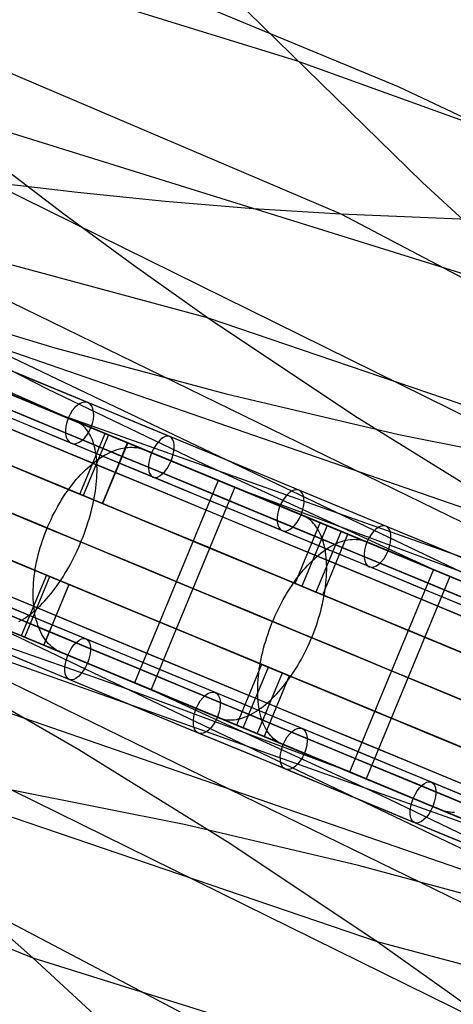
# Model space of a CAD drawing. Extents: x -3378 to 3007, y -425 to 173.
# Tile 260 of 396: x 668 to 727, y -177 to -42. Entities that reach past the tile are written whole.
import ezdxf

# ---------------------------------------------------------------- set-up
doc = ezdxf.new("R2010")
doc.units = 0
doc.layers.add('PREDEFINITO', color=7, linetype='CONTINUOUS')

msp = doc.modelspace()

# ---------------------------------------------------------------- linework, layer by layer
at = {"layer": 'PREDEFINITO'}
for p, q in [((722.85, -64.75, 1967.93), (664.36, -7.64, 2004.47)), ((522.87, -30.26, 2531.2), (676.66, -98.03, 2909.97)), ((630.1, -34.37, 2250.04), (711.66, -69.08, 2454.43)), ((705.56, -48.11, 1978.64), (662.63, -34.84, 1877.89)), ((678.9, -34.79, 2230.52), (719.51, -51.63, 2332.1)), ((693.36, -83.29, 1736.28), (544.81, -43.41, 1399.88)), ((747.36, -63.16, 2079.86), (705.56, -48.11, 1978.64)), ((719.51, -51.63, 2332.1), (759.71, -70.54, 2433.32)), ((740.56, -81.05, 1957.53), (654.65, -54.31, 1755.61)), ((615.8, -56.51, 2492.79), (774.74, -133.9, 2890.64)), ((673.69, -69.11, 1745.69), (664.08, -61.78, 1750.57)), ((663.52, -64.67, 2474.07), (743.45, -104.04, 2675.68)), ((663.52, -64.67, 2474.07), (675.54, -66.11, 2469.28)), ((740.56, -81.05, 1957.53), (722.85, -64.75, 1967.93)), ((675.54, -66.11, 2469.28), (687.57, -67.32, 2464.42)), ((687.57, -67.32, 2464.42), (699.62, -68.31, 2459.48)), ((699.62, -68.31, 2459.48), (711.66, -69.08, 2454.43)), ((683.45, -76.29, 1740.94), (673.69, -69.11, 1745.69)), ((711.66, -69.08, 2454.43), (791.32, -110.92, 2656.35)), ((711.66, -69.08, 2454.43), (735.71, -70.08, 2444.04)), ((693.36, -83.29, 1736.28), (683.45, -76.29, 1740.94)), ((649.22, -80.46, 2712.14), (748.33, -127.72, 2956.61)), ((649.22, -80.46, 2712.14), (672.47, -87.41, 2702.93)), ((817.24, -139.95, 1919.18), (650.12, -82.28, 1521.33)), ((671.47, -93.06, 1511.51), (650.12, -82.28, 1521.33)), ((777.72, -111.97, 1937.89), (693.36, -83.29, 1736.28)), ((713.58, -96.78, 1727.15), (693.36, -83.29, 1736.28)), ((672.47, -87.41, 2702.93), (695.94, -93.72, 2693.86)), ((665.19, -93.28, 2901.26), (677.43, -98.35, 2910.55)), ((671.16, -95.75, 1453.23), (666.92, -94, 1462.11)), ((680.23, -99.51, 1459.39), (666.97, -94.02, 1451.9)), ((692.99, -103.41, 1501.65), (671.47, -93.06, 1511.51)), ((695.94, -93.72, 2693.86), (719.61, -99.28, 2684.82)), ((776.67, -133.25, 1699.82), (673.17, -96.58, 1455.36)), ((675.41, -97.51, 1444.35), (673.71, -96.81, 1447.9)), ((734.26, -109.59, 1718.11), (713.58, -96.78, 1727.15)), ((675.62, -97.61, 1443.89), (675.41, -97.51, 1444.35)), ((675.83, -97.73, 1443.43), (675.62, -97.61, 1443.89)), ((676.04, -97.86, 1442.97), (675.83, -97.73, 1443.43)), ((676.23, -98.01, 1442.51), (676.04, -97.86, 1442.97)), ((676.42, -98.17, 1442.06), (676.23, -98.01, 1442.51)), ((676.59, -98.35, 1441.61), (676.42, -98.17, 1442.06)), ((676.76, -98.55, 1441.16), (676.59, -98.35, 1441.61)), ((677.43, -98.35, 2910.55), (689.85, -103.5, 2919.55)), ((675.9, -107.46, 2918.27), (679.34, -99.14, 2918.27)), ((679.81, -99.33, 1458.15), (676.36, -107.65, 1458.15)), ((676.93, -98.76, 1440.71), (676.76, -98.55, 1441.16)), ((677.08, -98.98, 1440.27), (676.93, -98.76, 1440.71)), ((677.22, -99.22, 1439.84), (677.08, -98.98, 1440.27)), ((677.36, -99.48, 1439.41), (677.22, -99.22, 1439.84)), ((677.48, -99.75, 1438.98), (677.36, -99.48, 1439.41)), ((677.6, -100.03, 1438.56), (677.48, -99.75, 1438.98)), ((693.33, -104.93, 1467.2), (680.23, -99.51, 1459.39)), ((719.61, -99.28, 2684.82), (743.45, -104.04, 2675.68)), ((677.71, -100.32, 1438.15), (677.6, -100.03, 1438.56)), ((677.81, -100.63, 1437.75), (677.71, -100.32, 1438.15)), ((677.89, -100.96, 1437.35), (677.81, -100.63, 1437.75)), ((677.97, -101.29, 1436.97), (677.89, -100.96, 1437.35)), ((678.98, -108.73, 1452.86), (682.42, -100.42, 1452.86)), ((682.44, -100.42, 2913.29), (678.99, -108.74, 2913.29)), ((681.51, -101.2, 2931.59), (681.82, -101.13, 2931.18)), ((681.82, -101.13, 2931.18), (682.14, -101.08, 2930.77)), ((682.14, -101.08, 2930.77), (682.44, -101.04, 2930.36)), ((682.44, -101.04, 2930.36), (682.75, -101.02, 2929.94)), ((682.75, -101.02, 2929.94), (683.05, -101.02, 2929.51)), ((683.05, -101.02, 2929.51), (683.34, -101.04, 2929.09)), ((683.34, -101.04, 2929.09), (683.63, -101.07, 2928.66)), ((683.63, -101.07, 2928.66), (683.91, -101.12, 2928.23)), ((683.91, -101.12, 2928.23), (684.19, -101.19, 2927.8)), ((678.04, -101.64, 1436.59), (677.97, -101.29, 1436.97)), ((678.1, -102, 1436.22), (678.04, -101.64, 1436.59)), ((678.15, -102.37, 1435.86), (678.1, -102, 1436.22)), ((678.19, -102.75, 1435.51), (678.15, -102.37, 1435.86)), ((678.58, -102.55, 2934.93), (678.91, -102.33, 2934.59)), ((678.91, -102.33, 2934.59), (679.24, -102.13, 2934.24)), ((679.24, -102.13, 2934.24), (679.57, -101.95, 2933.88)), ((679.57, -101.95, 2933.88), (679.9, -101.79, 2933.52)), ((679.9, -101.79, 2933.52), (680.22, -101.63, 2933.15)), ((680.22, -101.63, 2933.15), (680.55, -101.5, 2932.77)), ((680.55, -101.5, 2932.77), (680.87, -101.38, 2932.38)), ((680.87, -101.38, 2932.38), (681.19, -101.28, 2931.99)), ((681.19, -101.28, 2931.99), (681.51, -101.2, 2931.59)), ((684.19, -101.19, 2927.8), (684.46, -101.27, 2927.36)), ((684.46, -101.27, 2927.36), (684.73, -101.37, 2926.93)), ((684.73, -101.37, 2926.93), (686.75, -102.21, 2923.58)), ((676.96, -103.83, 2936.47), (677.28, -103.55, 2936.18)), ((677.28, -103.55, 2936.18), (677.6, -103.28, 2935.89)), ((677.6, -103.28, 2935.89), (677.93, -103.02, 2935.58)), ((677.93, -103.02, 2935.58), (678.26, -102.77, 2935.26)), ((678.21, -103.14, 1435.17), (678.19, -102.75, 1435.51)), ((678.23, -103.54, 1434.84), (678.21, -103.14, 1435.17)), ((678.24, -103.95, 1434.53), (678.23, -103.54, 1434.84)), ((678.26, -102.77, 2935.26), (678.58, -102.55, 2934.93)), ((689.79, -103.47, 2918.56), (694.84, -105.56, 2910.19)), ((689.85, -103.5, 2919.55), (702.45, -108.71, 2928.25)), ((724.24, -117.74, 1487.25), (692.99, -103.41, 1501.65)), ((675.39, -105.46, 2937.73), (675.7, -105.11, 2937.5)), ((675.7, -105.11, 2937.5), (676.01, -104.77, 2937.26)), ((676.01, -104.77, 2937.26), (676.32, -104.45, 2937.01)), ((676.32, -104.45, 2937.01), (676.64, -104.13, 2936.75)), ((676.64, -104.13, 2936.75), (676.96, -103.83, 2936.47)), ((678.2, -105.23, 1433.65), (678.22, -104.79, 1433.93)), ((678.22, -104.79, 1433.93), (678.24, -104.36, 1434.22)), ((678.24, -104.36, 1434.22), (678.24, -103.95, 1434.53)), ((706.27, -110.3, 1475.3), (693.33, -104.93, 1467.2)), ((674.5, -106.58, 2938.34), (674.79, -106.2, 2938.15)), ((674.79, -106.2, 2938.15), (675.09, -105.82, 2937.95)), ((675.09, -105.82, 2937.95), (675.39, -105.46, 2937.73)), ((678.07, -106.57, 1432.88), (678.12, -106.12, 1433.13)), ((678.12, -106.12, 1433.13), (678.17, -105.67, 1433.38)), ((678.17, -105.67, 1433.38), (678.2, -105.23, 1433.65)), ((694.84, -105.56, 2910.19), (683.36, -133.28, 2910.19)), ((697.12, -106.5, 1480.08), (685.64, -134.22, 1480.08)), ((701.77, -108.43, 1471.44), (697.12, -106.5, 1480.08)), ((673.39, -108.22, 2938.95), (673.66, -107.79, 2938.82)), ((673.66, -107.79, 2938.82), (673.93, -107.38, 2938.67)), ((673.93, -107.38, 2938.67), (674.22, -106.98, 2938.51)), ((674.22, -106.98, 2938.51), (674.5, -106.58, 2938.34)), ((678.99, -108.74, 2913.29), (675.9, -107.46, 2918.27)), ((676.36, -107.65, 1458.15), (678.98, -108.73, 1452.86)), ((677.85, -107.97, 1432.24), (677.93, -107.5, 1432.44)), ((677.93, -107.5, 1432.44), (678.01, -107.03, 1432.66)), ((678.01, -107.03, 1432.66), (678.07, -106.57, 1432.88)), ((697.26, -106.57, 2924.72), (729.49, -118.53, 2910.31)), ((672.63, -109.53, 2939.26), (672.87, -109.08, 2939.17)), ((672.87, -109.08, 2939.17), (673.13, -108.65, 2939.07)), ((673.13, -108.65, 2939.07), (673.39, -108.22, 2938.95)), ((677.54, -109.4, 1431.73), (677.66, -108.92, 1431.89)), ((677.66, -108.92, 1431.89), (677.76, -108.44, 1432.06)), ((677.76, -108.44, 1432.06), (677.85, -107.97, 1432.24)), ((702.45, -108.71, 2928.25), (715.23, -114.01, 2936.66)), ((671.93, -110.91, 2939.44), (672.15, -110.44, 2939.39)), ((672.15, -110.44, 2939.39), (672.39, -109.98, 2939.34)), ((672.39, -109.98, 2939.34), (672.63, -109.53, 2939.26)), ((677.15, -110.86, 1431.36), (677.29, -110.37, 1431.47)), ((677.29, -110.37, 1431.47), (677.42, -109.89, 1431.59)), ((677.42, -109.89, 1431.59), (677.54, -109.4, 1431.73)), ((706.42, -110.36, 1462.8), (704.56, -109.59, 1466.25)), ((719.05, -115.59, 1483.71), (706.27, -110.3, 1475.3)), ((706.66, -110.47, 1462.35), (706.42, -110.36, 1462.8)), ((706.89, -110.59, 1461.9), (706.66, -110.47, 1462.35)), ((671.31, -112.33, 2939.48), (671.51, -111.85, 2939.48)), ((671.51, -111.85, 2939.48), (671.71, -111.38, 2939.47)), ((671.71, -111.38, 2939.47), (671.93, -110.91, 2939.44)), ((676.68, -112.32, 1431.12), (676.84, -111.83, 1431.18)), ((676.84, -111.83, 1431.18), (677, -111.34, 1431.26)), ((677, -111.34, 1431.26), (677.15, -110.86, 1431.36)), ((705.39, -119.67, 2938.58), (708.84, -111.36, 2938.58)), ((709.77, -111.74, 1476.56), (706.32, -120.06, 1476.56)), ((707.12, -110.73, 1461.46), (706.89, -110.59, 1461.9)), ((707.33, -110.89, 1461.01), (707.12, -110.73, 1461.46)), ((707.54, -111.06, 1460.57), (707.33, -110.89, 1461.01)), ((707.74, -111.25, 1460.13), (707.54, -111.06, 1460.57)), ((707.93, -111.45, 1459.7), (707.74, -111.25, 1460.13)), ((708.11, -111.67, 1459.26), (707.93, -111.45, 1459.7)), ((708.28, -111.91, 1458.84), (708.11, -111.67, 1459.26)), ((708.45, -112.16, 1458.41), (708.28, -111.91, 1458.84)), ((592.78, -112.07, 2492.79), (759.9, -169.74, 2890.64)), ((670.94, -113.3, 2939.44), (671.12, -112.81, 2939.47)), ((671.12, -112.81, 2939.47), (671.31, -112.33, 2939.48)), ((676.32, -113.29, 1431.04), (676.5, -112.8, 1431.07)), ((676.5, -112.8, 1431.07), (676.68, -112.32, 1431.12)), ((711.69, -112.54, 2933.44), (708.25, -120.86, 2933.44)), ((708.6, -112.42, 1457.99), (708.45, -112.16, 1458.41)), ((708.75, -112.7, 1457.58), (708.6, -112.42, 1457.99)), ((708.89, -112.99, 1457.18), (708.75, -112.7, 1457.58)), ((709.01, -113.29, 1456.78), (708.89, -112.99, 1457.18)), ((709.18, -121.24, 1471.42), (712.62, -112.93, 1471.42)), ((670.46, -114.76, 2939.26), (670.61, -114.27, 2939.34)), ((670.61, -114.27, 2939.34), (670.77, -113.78, 2939.39)), ((670.77, -113.78, 2939.39), (670.94, -113.3, 2939.44)), ((675.73, -114.72, 1431.04), (675.93, -114.25, 1431.02)), ((675.93, -114.25, 1431.02), (676.13, -113.77, 1431.02)), ((676.13, -113.77, 1431.02), (676.32, -113.29, 1431.04)), ((709.13, -113.61, 1456.38), (709.01, -113.29, 1456.78)), ((709.23, -113.94, 1456), (709.13, -113.61, 1456.38)), ((709.33, -114.28, 1455.62), (709.23, -113.94, 1456)), ((709.42, -114.63, 1455.25), (709.33, -114.28, 1455.62)), ((710.21, -114.64, 2954.38), (710.52, -114.47, 2954)), ((710.52, -114.47, 2954), (710.83, -114.31, 2953.62)), ((710.83, -114.31, 2953.62), (711.14, -114.17, 2953.22)), ((711.14, -114.17, 2953.22), (711.44, -114.04, 2952.82)), ((711.44, -114.04, 2952.82), (711.74, -113.94, 2952.42)), ((711.74, -113.94, 2952.42), (712.04, -113.84, 2952.01)), ((712.04, -113.84, 2952.01), (712.34, -113.77, 2951.59)), ((712.34, -113.77, 2951.59), (712.63, -113.71, 2951.16)), ((712.63, -113.71, 2951.16), (712.92, -113.66, 2950.74)), ((712.92, -113.66, 2950.74), (713.2, -113.64, 2950.3)), ((713.2, -113.64, 2950.3), (713.48, -113.63, 2949.87)), ((713.48, -113.63, 2949.87), (713.75, -113.64, 2949.43)), ((713.75, -113.64, 2949.43), (714.02, -113.66, 2948.99)), ((714.02, -113.66, 2948.99), (714.29, -113.7, 2948.54)), ((714.29, -113.7, 2948.54), (714.54, -113.76, 2948.1)), ((714.54, -113.76, 2948.1), (714.79, -113.84, 2947.65)), ((714.79, -113.84, 2947.65), (715.04, -113.93, 2947.2)), ((715.04, -113.93, 2947.2), (716.9, -114.7, 2943.75)), ((715.23, -114.01, 2936.66), (728.17, -119.37, 2944.77)), ((670.07, -116.23, 2938.95), (670.19, -115.74, 2939.07)), ((670.19, -115.74, 2939.07), (670.32, -115.25, 2939.17)), ((670.32, -115.25, 2939.17), (670.46, -114.76, 2939.26)), ((675.07, -116.12, 1431.18), (675.29, -115.66, 1431.12)), ((675.29, -115.66, 1431.12), (675.51, -115.19, 1431.07)), ((675.51, -115.19, 1431.07), (675.73, -114.72, 1431.04)), ((708.34, -116.01, 2956.44), (708.65, -115.74, 2956.12)), ((708.65, -115.74, 2956.12), (708.96, -115.49, 2955.8)), ((708.96, -115.49, 2955.8), (709.28, -115.26, 2955.46)), ((709.28, -115.26, 2955.46), (709.59, -115.04, 2955.11)), ((709.49, -115, 1454.9), (709.42, -114.63, 1455.25)), ((709.56, -115.37, 1454.55), (709.49, -115, 1454.9)), ((709.61, -115.76, 1454.21), (709.56, -115.37, 1454.55)), ((709.59, -115.04, 2955.11), (709.9, -114.83, 2954.75)), ((709.65, -116.16, 1453.88), (709.61, -115.76, 1454.21)), ((709.9, -114.83, 2954.75), (710.21, -114.64, 2954.38)), ((731.65, -120.81, 1492.42), (719.05, -115.59, 1483.71)), ((719.69, -115.85, 2938.56), (724.35, -117.78, 2929.93)), ((669.78, -117.69, 2938.51), (669.86, -117.21, 2938.67)), ((669.86, -117.21, 2938.67), (669.96, -116.72, 2938.82)), ((669.96, -116.72, 2938.82), (670.07, -116.23, 2938.95)), ((674.35, -117.47, 1431.47), (674.6, -117.02, 1431.36)), ((674.6, -117.02, 1431.36), (674.84, -116.57, 1431.26)), ((674.84, -116.57, 1431.26), (675.07, -116.12, 1431.18)), ((706.81, -117.53, 2957.87), (707.11, -117.2, 2957.61)), ((707.11, -117.2, 2957.61), (707.42, -116.88, 2957.33)), ((707.42, -116.88, 2957.33), (707.72, -116.58, 2957.05)), ((707.72, -116.58, 2957.05), (708.03, -116.29, 2956.75)), ((708.03, -116.29, 2956.75), (708.34, -116.01, 2956.44)), ((709.69, -116.57, 1453.56), (709.65, -116.16, 1453.88)), ((709.71, -116.98, 1453.25), (709.69, -116.57, 1453.56)), ((709.72, -117.41, 1452.95), (709.71, -116.98, 1453.25)), ((794.22, -195.51, 1919.18), (635.28, -118.12, 1521.33)), ((671.31, -118.54, 2918.27), (667.86, -126.86, 2918.27)), ((669.58, -119.13, 2937.95), (669.64, -118.65, 2938.15)), ((669.64, -118.65, 2938.15), (669.7, -118.17, 2938.34)), ((669.7, -118.17, 2938.34), (669.78, -117.69, 2938.51)), ((674.4, -119.82, 2913.29), (671.31, -118.54, 2918.27)), ((673.58, -118.75, 1431.89), (673.84, -118.33, 1431.73)), ((673.84, -118.33, 1431.73), (674.1, -117.9, 1431.59)), ((674.1, -117.9, 1431.59), (674.35, -117.47, 1431.47)), ((705.64, -118.97, 2958.78), (705.93, -118.6, 2958.57)), ((705.93, -118.6, 2958.57), (706.22, -118.23, 2958.35)), ((706.22, -118.23, 2958.35), (706.51, -117.88, 2958.11)), ((706.51, -117.88, 2958.11), (706.81, -117.53, 2957.87)), ((709.69, -118.72, 1452.13), (709.71, -118.28, 1452.39)), ((709.71, -118.28, 1452.39), (709.72, -117.84, 1452.67)), ((709.72, -117.84, 1452.67), (709.72, -117.41, 1452.95)), ((724.35, -117.78, 2929.93), (712.87, -145.5, 2929.93)), ((633.35, -118.77, 2712.14), (736.85, -155.44, 2956.61)), ((668.33, -127.05, 1458.15), (671.77, -118.74, 1458.15)), ((669.51, -120.06, 2937.5), (669.54, -119.6, 2937.73)), ((669.54, -119.6, 2937.73), (669.58, -119.13, 2937.95)), ((674.39, -119.82, 1452.86), (670.94, -128.13, 1452.86)), ((670.96, -128.14, 2913.29), (674.4, -119.82, 2913.29)), ((671.77, -118.74, 1458.15), (674.39, -119.82, 1452.86)), ((672.5, -120.33, 1432.66), (672.77, -119.95, 1432.44)), ((672.77, -119.95, 1432.44), (673.05, -119.56, 1432.24)), ((673.05, -119.56, 1432.24), (673.32, -119.16, 1432.06)), ((673.32, -119.16, 1432.06), (673.58, -118.75, 1431.89)), ((704.81, -120.17, 2959.32), (705.08, -119.76, 2959.15)), ((705.08, -119.76, 2959.15), (705.36, -119.36, 2958.97)), ((705.36, -119.36, 2958.97), (705.64, -118.97, 2958.78)), ((708.25, -120.86, 2933.44), (705.39, -119.67, 2938.58)), ((709.56, -120.1, 1451.43), (709.62, -119.64, 1451.65)), ((709.62, -119.64, 1451.65), (709.66, -119.18, 1451.89)), ((709.66, -119.18, 1451.89), (709.69, -118.72, 1452.13)), ((726.62, -118.72, 1499.81), (715.14, -146.44, 1499.81)), ((731.68, -120.82, 1491.44), (726.62, -118.72, 1499.81)), ((669.48, -120.97, 2937.01), (669.49, -120.52, 2937.26)), ((669.48, -121.42, 2936.75), (669.48, -120.97, 2937.01)), ((669.49, -120.52, 2937.26), (669.51, -120.06, 2937.5)), ((671.65, -121.41, 1433.38), (671.93, -121.06, 1433.13)), ((671.93, -121.06, 1433.13), (672.22, -120.7, 1432.88)), ((672.22, -120.7, 1432.88), (672.5, -120.33, 1432.66)), ((704.02, -121.44, 2959.73), (704.28, -121.01, 2959.61)), ((704.28, -121.01, 2959.61), (704.54, -120.58, 2959.47)), ((704.54, -120.58, 2959.47), (704.81, -120.17, 2959.32)), ((706.32, -120.06, 1476.56), (709.18, -121.24, 1471.42)), ((709.34, -121.53, 1450.85), (709.43, -121.05, 1451.03)), ((709.43, -121.05, 1451.03), (709.5, -120.57, 1451.22)), ((709.5, -120.57, 1451.22), (709.56, -120.1, 1451.43)), ((668.75, -127.23, 1459.39), (655.49, -121.73, 1451.9)), ((669.5, -121.85, 2936.47), (669.48, -121.42, 2936.75)), ((669.52, -122.28, 2936.18), (669.5, -121.85, 2936.47)), ((669.56, -122.7, 2935.89), (669.52, -122.28, 2936.18)), ((670.18, -122.96, 1434.84), (670.48, -122.68, 1434.53)), ((670.48, -122.68, 1434.53), (670.77, -122.38, 1434.22)), ((670.77, -122.38, 1434.22), (671.07, -122.07, 1433.93)), ((671.07, -122.07, 1433.93), (671.36, -121.75, 1433.65)), ((671.36, -121.75, 1433.65), (671.65, -121.41, 1433.38)), ((703.29, -122.78, 2960), (703.53, -122.33, 2959.93)), ((703.53, -122.33, 2959.93), (703.77, -121.88, 2959.84)), ((703.77, -121.88, 2959.84), (704.02, -121.44, 2959.73)), ((709.03, -122.98, 1450.39), (709.14, -122.49, 1450.53)), ((709.14, -122.49, 1450.53), (709.25, -122.01, 1450.68)), ((709.25, -122.01, 1450.68), (709.34, -121.53, 1450.85)), ((668.71, -124.17, 1436.59), (669, -123.96, 1436.22)), ((669, -123.96, 1436.22), (669.3, -123.73, 1435.86)), ((669.3, -123.73, 1435.86), (669.59, -123.49, 1435.51)), ((669.6, -123.12, 2935.58), (669.56, -122.7, 2935.89)), ((669.59, -123.49, 1435.51), (669.89, -123.23, 1435.17)), ((669.66, -123.52, 2935.26), (669.6, -123.12, 2935.58)), ((669.73, -123.91, 2934.93), (669.66, -123.52, 2935.26)), ((669.82, -124.3, 2934.59), (669.73, -123.91, 2934.93)), ((669.89, -123.23, 1435.17), (670.18, -122.96, 1434.84)), ((702.62, -124.18, 2960.14), (702.84, -123.71, 2960.11)), ((702.84, -123.71, 2960.11), (703.06, -123.24, 2960.07)), ((703.06, -123.24, 2960.07), (703.29, -122.78, 2960)), ((708.62, -124.44, 1450.07), (708.77, -123.95, 1450.17)), ((708.77, -123.95, 1450.17), (708.9, -123.46, 1450.27)), ((708.9, -123.46, 1450.27), (709.03, -122.98, 1450.39)), ((760.8, -171.56, 1699.82), (661.69, -124.3, 1455.36)), ((667.54, -124.87, 1438.15), (667.83, -124.72, 1437.75)), ((667.83, -124.72, 1437.75), (668.12, -124.55, 1437.35)), ((668.12, -124.55, 1437.35), (668.41, -124.37, 1436.97)), ((668.41, -124.37, 1436.97), (668.71, -124.17, 1436.59)), ((669.91, -124.67, 2934.24), (669.82, -124.3, 2934.59)), ((670.01, -125.03, 2933.88), (669.91, -124.67, 2934.24)), ((670.12, -125.38, 2933.52), (670.01, -125.03, 2933.88)), ((670.25, -125.72, 2933.15), (670.12, -125.38, 2933.52)), ((702.03, -125.61, 2960.14), (702.22, -125.13, 2960.16)), ((702.22, -125.13, 2960.16), (702.42, -124.65, 2960.16)), ((702.42, -124.65, 2960.16), (702.62, -124.18, 2960.14)), ((708.31, -125.42, 1449.94), (708.47, -124.93, 1450)), ((708.47, -124.93, 1450), (708.62, -124.44, 1450.07)), ((680.53, -133.49, 1501.65), (657.99, -125.59, 1511.51)), ((665.95, -126.07, 2910.55), (678.37, -131.21, 2919.55)), ((670.38, -126.04, 2932.77), (670.25, -125.72, 2933.15)), ((670.53, -126.35, 2932.38), (670.38, -126.04, 2932.77)), ((670.68, -126.65, 2931.99), (670.53, -126.35, 2932.38)), ((670.85, -126.94, 2931.59), (670.68, -126.65, 2931.99)), ((701.51, -127.07, 2960), (701.68, -126.58, 2960.07)), ((701.68, -126.58, 2960.07), (701.85, -126.1, 2960.11)), ((701.85, -126.1, 2960.11), (702.03, -125.61, 2960.14)), ((707.76, -126.87, 1449.84), (707.95, -126.39, 1449.86)), ((707.95, -126.39, 1449.86), (708.13, -125.9, 1449.89)), ((708.13, -125.9, 1449.89), (708.31, -125.42, 1449.94)), ((681.85, -132.65, 1467.2), (668.75, -127.23, 1459.39)), ((671.02, -127.21, 2931.18), (670.85, -126.94, 2931.59)), ((671.21, -127.47, 2930.77), (671.02, -127.21, 2931.18)), ((671.4, -127.71, 2930.36), (671.21, -127.47, 2930.77)), ((671.6, -127.93, 2929.94), (671.4, -127.71, 2930.36)), ((671.81, -128.15, 2929.51), (671.6, -127.93, 2929.94)), ((701.08, -128.54, 2959.73), (701.21, -128.05, 2959.84)), ((701.21, -128.05, 2959.84), (701.36, -127.56, 2959.93)), ((701.36, -127.56, 2959.93), (701.51, -127.07, 2960)), ((707.14, -128.29, 1449.89), (707.36, -127.82, 1449.86)), ((707.36, -127.82, 1449.86), (707.57, -127.35, 1449.84)), ((707.57, -127.35, 1449.84), (707.76, -126.87, 1449.84)), ((672.03, -128.34, 2929.09), (671.81, -128.15, 2929.51)), ((672.26, -128.52, 2928.66), (672.03, -128.34, 2929.09)), ((672.5, -128.69, 2928.23), (672.26, -128.52, 2928.66)), ((672.74, -128.84, 2927.8), (672.5, -128.69, 2928.23)), ((672.99, -128.97, 2927.36), (672.74, -128.84, 2927.8)), ((673.25, -129.09, 2926.93), (672.99, -128.97, 2927.36)), ((675.27, -129.93, 2923.58), (673.25, -129.09, 2926.93)), ((700.84, -129.51, 2959.47), (700.95, -129.03, 2959.61)), ((700.95, -129.03, 2959.61), (701.08, -128.54, 2959.73)), ((706.46, -129.67, 1450.07), (706.69, -129.22, 1450)), ((706.69, -129.22, 1450), (706.92, -128.76, 1449.94)), ((706.92, -128.76, 1449.94), (707.14, -128.29, 1449.89)), ((654.7, -130.29, 2702.93), (675.76, -142.43, 2693.86)), ((700.8, -130.76, 2938.58), (697.36, -139.07, 2938.58)), ((700.56, -130.95, 2958.97), (700.64, -130.48, 2959.15)), ((700.64, -130.48, 2959.15), (700.73, -130, 2959.32)), ((700.73, -130, 2959.32), (700.84, -129.51, 2959.47)), ((703.66, -131.94, 2933.44), (700.8, -130.76, 2938.58)), ((705.71, -130.99, 1450.39), (705.96, -130.56, 1450.27)), ((705.96, -130.56, 1450.27), (706.21, -130.12, 1450.17)), ((706.21, -130.12, 1450.17), (706.46, -129.67, 1450.07)), ((683.36, -133.28, 2910.19), (678.3, -131.18, 2918.56)), ((678.37, -131.21, 2919.55), (690.97, -136.43, 2928.25)), ((698.29, -139.46, 1476.56), (701.73, -131.15, 1476.56)), ((700.21, -140.26, 2933.44), (703.66, -131.94, 2933.44)), ((700.37, -132.36, 2958.35), (700.42, -131.9, 2958.57)), ((700.42, -131.9, 2958.57), (700.48, -131.43, 2958.78)), ((700.48, -131.43, 2958.78), (700.56, -130.95, 2958.97)), ((701.73, -131.15, 1476.56), (704.59, -132.33, 1471.42)), ((704.9, -132.24, 1450.85), (705.18, -131.84, 1450.68)), ((705.18, -131.84, 1450.68), (705.44, -131.42, 1450.53)), ((705.44, -131.42, 1450.53), (705.71, -130.99, 1450.39)), ((712.76, -145.45, 1487.25), (680.53, -133.49, 1501.65)), ((694.79, -138.01, 1475.3), (681.85, -132.65, 1467.2)), ((700.27, -133.72, 2957.61), (700.29, -133.28, 2957.87)), ((700.29, -133.28, 2957.87), (700.32, -132.82, 2958.11)), ((700.32, -132.82, 2958.11), (700.37, -132.36, 2958.35)), ((704.59, -132.33, 1471.42), (701.14, -140.64, 1471.42)), ((703.76, -133.77, 1451.65), (704.05, -133.41, 1451.43)), ((704.05, -133.41, 1451.43), (704.34, -133.03, 1451.22)), ((704.34, -133.03, 1451.22), (704.62, -132.64, 1451.03)), ((704.62, -132.64, 1451.03), (704.9, -132.24, 1450.85)), ((685.64, -134.22, 1480.08), (690.29, -136.15, 1471.44)), ((685.78, -134.28, 2924.72), (717.03, -148.61, 2910.31)), ((700.26, -134.16, 2957.33), (700.27, -133.72, 2957.61)), ((700.26, -134.6, 2957.05), (700.26, -134.16, 2957.33)), ((700.27, -135.02, 2956.75), (700.26, -134.6, 2957.05)), ((702.56, -135.12, 1452.67), (702.87, -134.8, 1452.39)), ((702.87, -134.8, 1452.39), (703.17, -134.47, 1452.13)), ((703.17, -134.47, 1452.13), (703.47, -134.13, 1451.89)), ((703.47, -134.13, 1451.89), (703.76, -133.77, 1451.65)), ((700.3, -135.44, 2956.44), (700.27, -135.02, 2956.75)), ((700.33, -135.84, 2956.12), (700.3, -135.44, 2956.44)), ((700.37, -136.24, 2955.8), (700.33, -135.84, 2956.12)), ((701.33, -136.26, 1453.88), (701.64, -135.99, 1453.56)), ((701.64, -135.99, 1453.56), (701.95, -135.72, 1453.25)), ((701.95, -135.72, 1453.25), (702.26, -135.42, 1452.95)), ((702.26, -135.42, 1452.95), (702.56, -135.12, 1452.67)), ((690.97, -136.43, 2928.25), (703.75, -141.72, 2936.66)), ((693.08, -137.3, 1466.25), (694.94, -138.08, 1462.8)), ((699.15, -137.69, 1456.38), (699.46, -137.53, 1456)), ((699.46, -137.53, 1456), (699.77, -137.36, 1455.62)), ((699.77, -137.36, 1455.62), (700.08, -137.17, 1455.25)), ((700.08, -137.17, 1455.25), (700.39, -136.96, 1454.9)), ((700.43, -136.63, 2955.46), (700.37, -136.24, 2955.8)), ((700.39, -136.96, 1454.9), (700.71, -136.74, 1454.55)), ((700.49, -137, 2955.11), (700.43, -136.63, 2955.46)), ((700.57, -137.37, 2954.75), (700.49, -137, 2955.11)), ((700.65, -137.72, 2954.38), (700.57, -137.37, 2954.75)), ((700.71, -136.74, 1454.55), (701.02, -136.51, 1454.21)), ((701.02, -136.51, 1454.21), (701.33, -136.26, 1453.88)), ((587.25, -137.84, 2250.04), (669.46, -170.96, 2454.43)), ((707.57, -143.3, 1483.71), (694.79, -138.01, 1475.3)), ((694.94, -138.08, 1462.8), (695.19, -138.17, 1462.35)), ((695.19, -138.17, 1462.35), (695.44, -138.24, 1461.9)), ((695.44, -138.24, 1461.9), (695.7, -138.3, 1461.46)), ((695.7, -138.3, 1461.46), (695.96, -138.34, 1461.01)), ((695.96, -138.34, 1461.01), (696.23, -138.37, 1460.57)), ((696.23, -138.37, 1460.57), (696.5, -138.37, 1460.13)), ((696.5, -138.37, 1460.13), (696.78, -138.36, 1459.7)), ((696.78, -138.36, 1459.7), (697.07, -138.34, 1459.26)), ((697.07, -138.34, 1459.26), (697.35, -138.3, 1458.84)), ((697.35, -138.3, 1458.84), (697.65, -138.24, 1458.41)), ((697.65, -138.24, 1458.41), (697.94, -138.16, 1457.99)), ((697.94, -138.16, 1457.99), (698.24, -138.07, 1457.58)), ((698.24, -138.07, 1457.58), (698.54, -137.96, 1457.18)), ((698.54, -137.96, 1457.18), (698.85, -137.83, 1456.78)), ((698.85, -137.83, 1456.78), (699.15, -137.69, 1456.38)), ((700.75, -138.06, 2954), (700.65, -137.72, 2954.38)), ((700.85, -138.39, 2953.62), (700.75, -138.06, 2954)), ((700.97, -138.71, 2953.22), (700.85, -138.39, 2953.62)), ((701.1, -139.02, 2952.82), (700.97, -138.71, 2953.22)), ((632.3, -140.05, 2474.07), (716.66, -168.72, 2675.68)), ((701.23, -139.31, 2952.42), (701.1, -139.02, 2952.82)), ((701.38, -139.58, 2952.01), (701.23, -139.31, 2952.42)), ((701.53, -139.85, 2951.59), (701.38, -139.58, 2952.01)), ((701.7, -140.1, 2951.16), (701.53, -139.85, 2951.59)), ((701.87, -140.33, 2950.74), (701.7, -140.1, 2951.16)), ((698.36, -182.94, 1957.53), (618.7, -141.1, 1755.61)), ((702.05, -140.55, 2950.3), (701.87, -140.33, 2950.74)), ((702.24, -140.75, 2949.87), (702.05, -140.55, 2950.3)), ((702.44, -140.94, 2949.43), (702.24, -140.75, 2949.87)), ((702.65, -141.11, 2948.99), (702.44, -140.94, 2949.43)), ((702.87, -141.27, 2948.54), (702.65, -141.11, 2948.99)), ((703.09, -141.41, 2948.1), (702.87, -141.27, 2948.54)), ((703.32, -141.54, 2947.65), (703.09, -141.41, 2948.1)), ((703.56, -141.64, 2947.2), (703.32, -141.54, 2947.65)), ((675.76, -142.43, 2693.86), (696.44, -155.23, 2684.82)), ((705.42, -142.41, 2943.75), (703.56, -141.64, 2947.2)), ((703.75, -141.72, 2936.66), (716.69, -147.08, 2944.77)), ((720.17, -148.52, 1492.42), (707.57, -143.3, 1483.71)), ((712.87, -145.5, 2929.93), (708.21, -143.57, 2938.56)), ((715.14, -146.44, 1499.81), (720.2, -148.53, 1491.44)), ((746.5, -187.35, 1937.89), (666.57, -147.98, 1736.28)), ((690.41, -152.73, 1727.15), (666.57, -147.98, 1736.28)), ((716.69, -147.08, 2944.77), (729.79, -152.51, 2952.57)), ((717.03, -148.61, 2910.31), (738.55, -158.96, 2900.45)), ((732.59, -153.67, 1501.42), (720.17, -148.52, 1492.42)), ((723.23, -149.79, 1486.42), (725.25, -150.63, 1483.07)), ((725.25, -150.63, 1483.07), (725.52, -150.73, 1482.64)), ((725.52, -150.73, 1482.64), (725.79, -150.81, 1482.2)), ((725.79, -150.81, 1482.2), (726.07, -150.88, 1481.77)), ((726.07, -150.88, 1481.77), (726.35, -150.93, 1481.34)), ((726.35, -150.93, 1481.34), (726.64, -150.96, 1480.91)), ((726.64, -150.96, 1480.91), (726.93, -150.98, 1480.49)), ((726.93, -150.98, 1480.49), (727.23, -150.98, 1480.06)), ((714.08, -158.3, 1718.11), (690.41, -152.73, 1727.15)), ((696.44, -155.23, 2684.82), (716.66, -168.72, 2675.68)), ((737.55, -164.61, 1709.03), (714.08, -158.3, 1718.11)), ((660.39, -163, 2459.48), (669.46, -170.96, 2454.43)), ((716.66, -168.72, 2675.68), (865.21, -208.6, 3012.09)), ((716.66, -168.72, 2675.68), (726.57, -175.73, 2671.02)), ((669.46, -170.96, 2454.43), (755.37, -197.71, 2656.35)), ((669.46, -170.96, 2454.43), (687.17, -187.26, 2444.04)), ((726.57, -175.73, 2671.02), (736.33, -182.91, 2666.27))]:
    msp.add_line(p, q, dxfattribs=at)
at = {"layer": 'PREDEFINITO', "extrusion": (-0.762168, 0.3157, -0.565185)}
msp.add_circle((-168.38, 2029.15, -2192.37), 3, dxfattribs=at)
at = {"layer": 'PREDEFINITO', "extrusion": (-0.810265, 0.335622, -0.480446)}
msp.add_circle((-168.38, 956.66, -1292.49), 3, dxfattribs=at)
at = {"layer": 'PREDEFINITO', "extrusion": (-0.787267, 0.326096, -0.523328)}
msp.add_circle((-168.38, 2136.92, -2125.73), 3, dxfattribs=at)
at = {"layer": 'PREDEFINITO', "extrusion": (-0.787266, 0.326096, -0.52333)}
msp.add_circle((-168.38, 890.5, -1375.4), 3, dxfattribs=at)
at = {"layer": 'PREDEFINITO', "extrusion": (0.810265, -0.335622, 0.480446)}
msp.add_circle((138.38, 956.66, 1292.49), 3, dxfattribs=at)
at = {"layer": 'PREDEFINITO', "extrusion": (0.787267, -0.326096, 0.523328)}
msp.add_circle((138.38, 2136.92, 2125.73), 3, dxfattribs=at)
at = {"layer": 'PREDEFINITO', "extrusion": (0.787266, -0.326096, 0.52333)}
msp.add_circle((138.38, 890.5, 1375.4), 3, dxfattribs=at)
at = {"layer": 'PREDEFINITO', "extrusion": (0.810266, -0.335623, 0.480444)}
msp.add_circle((138.38, 2240.59, 2054.27), 3, dxfattribs=at)
at = {"layer": 'PREDEFINITO', "extrusion": (-0.382683, -0.92388, 6.05269e-17)}
msp.add_arc((314.54, 2115, -163.99), 765.61, 270.3288, 360, dxfattribs=at)
at = {"layer": 'PREDEFINITO', "extrusion": (-0.382683, -0.92388, -3.63162e-16)}
msp.add_arc((1084.54, 2295, -163.99), 765.61, 90.3288, 180, dxfattribs=at)
at = {"layer": 'PREDEFINITO', "extrusion": (-0.382683, -0.92388, -8.92848e-16)}
msp.add_arc((314.54, 2115, -168.38), 755, 271.13841, 360, dxfattribs=at)
at = {"layer": 'PREDEFINITO', "extrusion": (-0.382683, -0.92388, 7.01523e-16)}
msp.add_arc((1084.54, 2295, -168.38), 755, 91.13841, 179.99999, dxfattribs=at)
at = {"layer": 'PREDEFINITO', "extrusion": (-0.382683, -0.92388, 1.43071e-15)}
msp.add_arc((1084.54, 2296, -171.38), 748, 91.92308, 180.00001, dxfattribs=at)
at = {"layer": 'PREDEFINITO', "extrusion": (0.382683, 0.92388, -1.1978e-15)}
msp.add_arc((-314.54, 2116, 171.38), 748, 179.99997, 268.07693, dxfattribs=at)
at = {"layer": 'PREDEFINITO', "extrusion": (-0.382683, -0.92388, 1.91441e-15)}
msp.add_arc((1084.54, 2296, -168.38), 751, 91.92308, 180.00001, dxfattribs=at)
at = {"layer": 'PREDEFINITO', "extrusion": (-0.382683, -0.92388, 9.76014e-16)}
for centre, start, end in [((314.54, 2115, -168.38), 271.44972, 360), ((1084.54, 2295, -147.38), 91.44972, 180)]:
    msp.add_arc(centre, 751, start, end, dxfattribs=at)
at = {"layer": 'PREDEFINITO', "extrusion": (-0.382683, -0.92388, 4.55473e-16)}
msp.add_arc((1084.54, 2295, -168.38), 751, 91.44972, 180, dxfattribs=at)
at = {"layer": 'PREDEFINITO', "extrusion": (-0.382683, -0.92388, -5.53075e-16)}
msp.add_arc((314.54, 2115, -166.38), 751, 271.44972, 360, dxfattribs=at)
at = {"layer": 'PREDEFINITO', "extrusion": (-0.382683, -0.92388, -6.50676e-17)}
msp.add_arc((1084.54, 2295, -166.38), 751, 91.44972, 180, dxfattribs=at)
at = {"layer": 'PREDEFINITO', "extrusion": (-0.382683, -0.92388, 6.70816e-17)}
msp.add_arc((1084.54, 2296, -168.38), 745, 91.92308, 180.00001, dxfattribs=at)
at = {"layer": 'PREDEFINITO', "extrusion": (0.382683, 0.92388, -5.36653e-16)}
msp.add_arc((-314.54, 2116, 168.38), 745, 179.99997, 268.07693, dxfattribs=at)
at = {"layer": 'PREDEFINITO', "extrusion": (0.382683, 0.92388, -5.70194e-16)}
msp.add_arc((-314.54, 2115, 168.38), 745, 180, 268.07691, dxfattribs=at)
at = {"layer": 'PREDEFINITO', "extrusion": (0.382683, 0.92388, 1.00622e-16)}
msp.add_arc((-1084.54, 2295, 168.38), 745, 360, 88.07691, dxfattribs=at)
at = {"layer": 'PREDEFINITO', "extrusion": (0.382683, 0.92388, 2.64056e-16)}
msp.add_arc((-314.54, 2116, 168.38), 751, 179.99997, 268.07693, dxfattribs=at)
at = {"layer": 'PREDEFINITO', "extrusion": (-0.382683, -0.92388, 1.99634e-15)}
msp.add_arc((1084.54, 2296, -165.38), 748, 91.92308, 180.00001, dxfattribs=at)
at = {"layer": 'PREDEFINITO', "extrusion": (-0.382683, -0.92388, -9.72684e-16)}
msp.add_arc((314.54, 2115, -166.38), 745, 271.9231, 360, dxfattribs=at)
at = {"layer": 'PREDEFINITO', "extrusion": (-0.382683, -0.92388, -6.03735e-16)}
msp.add_arc((1084.54, 2295, -166.38), 745, 91.92309, 180, dxfattribs=at)
at = {"layer": 'PREDEFINITO', "extrusion": (0.382683, 0.92388, -5.32357e-16)}
msp.add_arc((-314.54, 2116, 165.38), 748, 179.99997, 268.07693, dxfattribs=at)
at = {"layer": 'PREDEFINITO', "extrusion": (-0.382683, -0.92388, 9.89113e-16)}
msp.add_arc((314.54, 2115, -168.38), 735, 272.7294, 0, dxfattribs=at)
at = {"layer": 'PREDEFINITO', "extrusion": (-0.382683, -0.92388, -2.11953e-16)}
msp.add_arc((1084.54, 2295, -168.38), 735, 92.7294, 180, dxfattribs=at)
at = {"layer": 'PREDEFINITO', "extrusion": (-0.382683, -0.92388, -3.55521e-16)}
msp.add_arc((314.54, 2115, -153.38), 770, 270, 0, dxfattribs=at)
at = {"layer": 'PREDEFINITO', "extrusion": (-0.382683, -0.92388, 7.11043e-16)}
msp.add_arc((1084.54, 2295, -153.38), 770, 90, 180, dxfattribs=at)
at = {"layer": 'PREDEFINITO', "extrusion": (-0.382683, -0.92388, -5.20541e-16)}
msp.add_arc((314.54, 2115, -159.38), 751, 271.44972, 360, dxfattribs=at)
at = {"layer": 'PREDEFINITO', "extrusion": (-0.382683, -0.92388, -2.6027e-16)}
msp.add_arc((1084.54, 2295, -159.38), 751, 91.44972, 180, dxfattribs=at)
at = {"layer": 'PREDEFINITO', "extrusion": (-0.382683, -0.92388, -1.15611e-15)}
msp.add_arc((314.54, 2115, -159.38), 748, 271.68544, 360, dxfattribs=at)
at = {"layer": 'PREDEFINITO', "extrusion": (-0.382683, -0.92388, -6.60631e-17)}
msp.add_arc((1084.54, 2295, -159.38), 748, 91.68544, 180, dxfattribs=at)
at = {"layer": 'PREDEFINITO', "extrusion": (-0.382683, -0.92388, -1.14039e-15)}
msp.add_arc((314.54, 2115, -159.38), 745, 271.9231, 360, dxfattribs=at)
at = {"layer": 'PREDEFINITO', "extrusion": (-0.382683, -0.92388, 8.3852e-16)}
msp.add_arc((1084.54, 2295, -159.38), 745, 91.92309, 180, dxfattribs=at)
at = {"layer": 'PREDEFINITO', "extrusion": (-0.382683, -0.92388, -1.02896e-15)}
msp.add_arc((314.54, 2115, -142.77), 765.61, 270.3288, 360, dxfattribs=at)
at = {"layer": 'PREDEFINITO', "extrusion": (-0.382683, -0.92388, 1.2408e-15)}
msp.add_arc((1084.54, 2295, -142.77), 765.61, 90.3288, 180, dxfattribs=at)
at = {"layer": 'PREDEFINITO', "extrusion": (-0.382683, -0.92388, 6.50676e-17)}
msp.add_arc((314.54, 2115, -147.38), 751, 271.44972, 360, dxfattribs=at)
at = {"layer": 'PREDEFINITO', "extrusion": (-0.382683, -0.92388, 2.97284e-16)}
msp.add_arc((314.54, 2115, -147.38), 748, 271.68544, 360, dxfattribs=at)
at = {"layer": 'PREDEFINITO', "extrusion": (-0.382683, -0.92388, 5.28505e-16)}
msp.add_arc((1084.54, 2295, -147.38), 748, 91.68544, 180, dxfattribs=at)
at = {"layer": 'PREDEFINITO', "extrusion": (-0.382683, -0.92388, 3.53255e-17)}
msp.add_arc((314.54, 2115, -153.38), 735, 272.7294, 0, dxfattribs=at)
at = {"layer": 'PREDEFINITO', "extrusion": (-0.382683, -0.92388, -2.47278e-16)}
msp.add_arc((1084.54, 2295, -153.38), 735, 92.7294, 180, dxfattribs=at)
at = {"layer": 'PREDEFINITO', "extrusion": (-0.382683, -0.92388, -4.69571e-16)}
msp.add_arc((314.54, 2115, -147.38), 745, 271.9231, 360, dxfattribs=at)
at = {"layer": 'PREDEFINITO', "extrusion": (-0.382683, -0.92388, -1.67704e-16)}
msp.add_arc((1084.54, 2295, -147.38), 745, 91.92309, 180, dxfattribs=at)
at = {"layer": 'PREDEFINITO', "extrusion": (-0.382683, -0.92388, -6.37748e-17)}
msp.add_arc((314.54, 2115, -138.38), 755, 271.13841, 360, dxfattribs=at)
at = {"layer": 'PREDEFINITO', "extrusion": (-0.382683, -0.92388, -6.37748e-16)}
msp.add_arc((1084.54, 2295, -138.38), 755, 91.13841, 179.99999, dxfattribs=at)
at = {"layer": 'PREDEFINITO', "extrusion": (-0.382683, -0.92388, 4.22939e-16)}
msp.add_arc((314.54, 2115, -140.38), 751, 271.44972, 360, dxfattribs=at)
at = {"layer": 'PREDEFINITO', "extrusion": (-0.382683, -0.92388, 2.27737e-16)}
msp.add_arc((1084.54, 2295, -140.38), 751, 91.44972, 180, dxfattribs=at)
at = {"layer": 'PREDEFINITO', "extrusion": (-0.382683, -0.92388, 1.39744e-15)}
msp.add_arc((1084.54, 2296, -141.38), 748, 91.92308, 180.00001, dxfattribs=at)
at = {"layer": 'PREDEFINITO', "extrusion": (-0.382683, -0.92388, 1.22126e-15)}
msp.add_arc((1084.54, 2296, -138.38), 751, 91.92308, 180.00001, dxfattribs=at)
at = {"layer": 'PREDEFINITO', "extrusion": (-0.382683, -0.92388, 9.76014e-17)}
msp.add_arc((314.54, 2115, -138.38), 751, 271.44972, 360, dxfattribs=at)
at = {"layer": 'PREDEFINITO', "extrusion": (-0.382683, -0.92388, 1.30135e-16)}
msp.add_arc((1084.54, 2295, -138.38), 751, 91.44972, 180, dxfattribs=at)
at = {"layer": 'PREDEFINITO', "extrusion": (0.382683, 0.92388, -9.98169e-16)}
msp.add_arc((-314.54, 2116, 141.38), 748, 179.99997, 268.07693, dxfattribs=at)
at = {"layer": 'PREDEFINITO', "extrusion": (-0.382683, -0.92388, -2.68327e-16)}
msp.add_arc((314.54, 2115, -140.38), 745, 271.9231, 360, dxfattribs=at)
at = {"layer": 'PREDEFINITO', "extrusion": (-0.382683, -0.92388, -3.35408e-17)}
msp.add_arc((1084.54, 2295, -140.38), 745, 91.92309, 180, dxfattribs=at)
at = {"layer": 'PREDEFINITO', "extrusion": (0.382683, 0.92388, 1.24101e-15)}
msp.add_arc((-314.54, 2116, 138.38), 745, 179.99997, 268.07693, dxfattribs=at)
at = {"layer": 'PREDEFINITO', "extrusion": (-0.382683, -0.92388, 8.72061e-16)}
msp.add_arc((1084.54, 2296, -138.38), 745, 91.92308, 180.00001, dxfattribs=at)
at = {"layer": 'PREDEFINITO', "extrusion": (0.382683, 0.92388, -7.71439e-16)}
msp.add_arc((-314.54, 2115, 138.38), 745, 180, 268.07691, dxfattribs=at)
at = {"layer": 'PREDEFINITO', "extrusion": (0.382683, 0.92388, 6.70816e-16)}
msp.add_arc((-1084.54, 2295, 138.38), 745, 360, 88.07691, dxfattribs=at)
at = {"layer": 'PREDEFINITO', "extrusion": (0.382683, 0.92388, -7.26154e-16)}
msp.add_arc((-314.54, 2116, 138.38), 751, 179.99997, 268.07693, dxfattribs=at)
at = {"layer": 'PREDEFINITO', "extrusion": (-0.382683, -0.92388, 7.3199e-16)}
msp.add_arc((1084.54, 2296, -135.38), 748, 91.92308, 180.00001, dxfattribs=at)
at = {"layer": 'PREDEFINITO', "extrusion": (0.382683, 0.92388, -2.99451e-16)}
msp.add_arc((-314.54, 2116, 135.38), 748, 179.99997, 268.07693, dxfattribs=at)
at = {"layer": 'PREDEFINITO', "extrusion": (-0.382683, -0.92388, 4.23906e-16)}
msp.add_arc((314.54, 2115, -138.38), 735, 272.7294, 0, dxfattribs=at)
at = {"layer": 'PREDEFINITO', "extrusion": (-0.382683, -0.92388, -3.17929e-16)}
msp.add_arc((1084.54, 2295, -138.38), 735, 92.7294, 180, dxfattribs=at)

doc.saveas('drawing.dxf')
